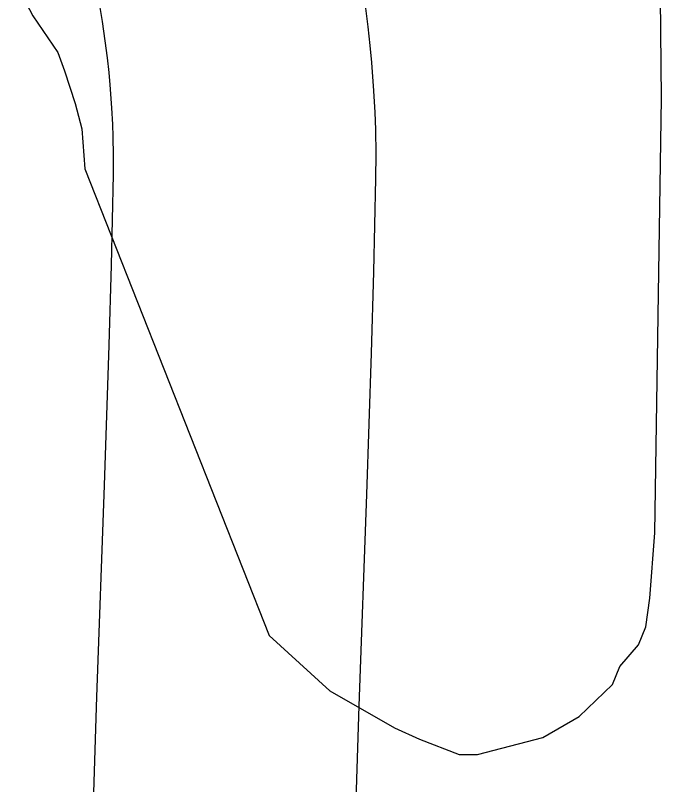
# Model space of a CAD drawing. Extents: x 3297753 to 3335611, y 652252 to 677623.
# Drawn here: x 3318607.8 to 3318681.7, y 667394 to 667481.9 of the extents above; entities that cross this region are included whole.
import ezdxf

# ---------------------------------------------------------------- set-up
doc = ezdxf.new("R2010")
doc.units = 0
doc.layers.add('V-ROAD-CNTR', color=7, linetype='Continuous')
doc.layers.add('V-SITE-VEGE', color=7, linetype='Continuous')

msp = doc.modelspace()

# ---------------------------------------------------------------- linework, layer by layer
at = {"layer": 'V-ROAD-CNTR'}
for points in [[(3318640.885, 667514.645), (3318643.246, 667505.634), (3318643.881, 667503.112), (3318644.455, 667500.735), (3318644.972, 667498.494), (3318645.447, 667496.341), (3318646.254, 667492.388), (3318646.901, 667488.854), (3318647.408, 667485.736), (3318647.804, 667482.986), (3318648.11, 667480.563), (3318648.346, 667478.43), (3318648.53, 667476.505), (3318648.778, 667473.266), (3318648.913, 667470.764), (3318648.983, 667468.835), (3318649.032, 667466.025), (3318649.012, 667463.233), (3318648.767, 667452.562), (3318648.503, 667443.289), (3318647.965, 667427.142), (3318647.109, 667403.005), (3318646.72, 667390.995)], [(3318610.867, 667510.491), (3318613.56, 667500.572), (3318614.19, 667498.17), (3318614.753, 667495.932), (3318615.257, 667493.841), (3318615.708, 667491.892), (3318616.099, 667490.113), (3318616.8, 667486.682), (3318617.339, 667483.744), (3318617.754, 667481.19), (3318618.074, 667478.968), (3318618.318, 667477.035), (3318618.504, 667475.352), (3318618.64, 667473.933), (3318618.84, 667471.312), (3318618.943, 667469.41), (3318618.993, 667468.031), (3318619.03, 667465.873), (3318619.014, 667463.685), (3318618.777, 667453.334), (3318618.517, 667444.215), (3318617.983, 667428.172), (3318617.127, 667404.023), (3318616.734, 667391.887)]]:
    msp.add_lwpolyline(points, dxfattribs=at)
at = {"layer": 'V-SITE-VEGE'}
for p, q in [((3318681.695, 667472.387), (3318681.333, 667501.356)), ((3318607.84, 667485.57), (3318609.849, 667481.814)), ((3318609.849, 667481.814), (3318612.678, 667477.63)), ((3318612.678, 667477.63), (3318613.472, 667475.549)), ((3318613.472, 667475.549), (3318614.654, 667471.808)), ((3318680.901, 667422.748), (3318681.695, 667472.387)), ((3318614.654, 667471.808), (3318615.434, 667468.897)), ((3318615.434, 667468.897), (3318615.774, 667464.341)), ((3318615.774, 667464.341), (3318636.852, 667411.039)), ((3318680.366, 667415.307), (3318680.901, 667422.748)), ((3318679.899, 667412.006), (3318680.366, 667415.307)), ((3318679.041, 667409.95), (3318679.899, 667412.006)), ((3318636.852, 667411.039), (3318643.785, 667404.721)), ((3318676.932, 667407.5), (3318679.041, 667409.95)), ((3318676.071, 667405.446), (3318676.932, 667407.5)), ((3318672.289, 667401.782), (3318676.071, 667405.446)), ((3318643.785, 667404.721), (3318651.166, 667400.466)), ((3318668.113, 667399.368), (3318672.289, 667401.782)), ((3318651.166, 667400.466), (3318654.039, 667399.177)), ((3318660.634, 667397.416), (3318668.113, 667399.368)), ((3318654.039, 667399.177), (3318658.563, 667397.451)), ((3318658.563, 667397.451), (3318660.634, 667397.416))]:
    msp.add_line(p, q, dxfattribs=at)

doc.saveas('drawing.dxf')
